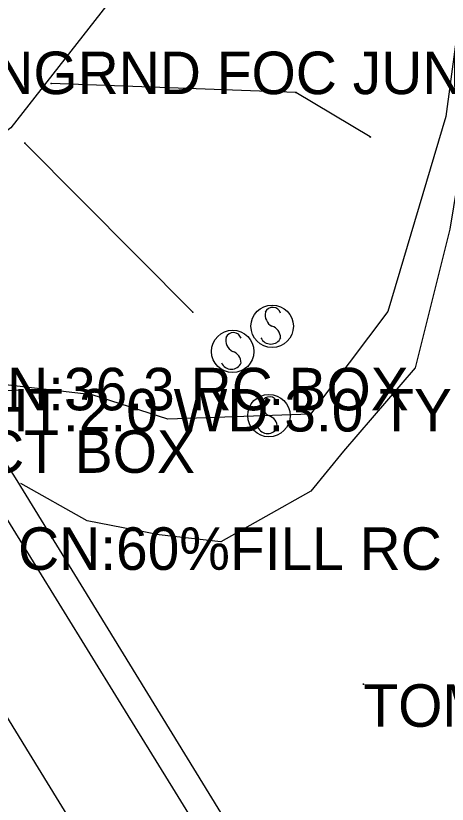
# Model space of a CAD drawing. Extents: x 954793 to 988390, y 1867850 to 1924428.
# Drawn here: x 956519.6 to 956570.3, y 1921899.6 to 1921992.4 of the extents above; entities that cross this region are included whole.
import ezdxf

# ---------------------------------------------------------------- set-up
doc = ezdxf.new("R2010")
doc.units = 0
for name, color, linetype in [('S_CROSS_DRAIN_ANNOT', 7, 'Continuous'), ('S_DITCHLINE', 7, 'Continuous'), ('S_DRIVEWAY', 7, 'Continuous'), ('S_EDGE_PAVEMENT', 7, 'Continuous'), ('S_FIBER_OPTIC_CABLE', 7, 'Continuous'), ('S_MISC_STRUCTURES_ANNOT', 7, 'Continuous'), ('S_MSC_PT_SYM', 7, 'Continuous'), ('S_PAVEMENT_CROWN', 7, 'Continuous'), ('S_SHOULDER', 7, 'Continuous'), ('S_SIGN', 7, 'Continuous'), ('S_SURVEY_TEXT_ANNOT', 7, 'Continuous'), ('S_UTL_PT_SYM', 7, 'Continuous'), ('S_WALL', 7, 'Continuous'), ('S_WATER_UTILITIES', 7, 'Continuous')]:
    doc.layers.add(name, color=color, linetype=linetype)

msp = doc.modelspace()

# ---------------------------------------------------------------- linework, layer by layer
at = {"layer": 'S_DITCHLINE'}
msp.add_lwpolyline([(956585.048, 1922084.223), (956583.005, 1922070.864), (956580.963, 1922057.506), (956578.92, 1922044.148), (956576.878, 1922030.79), (956575.193, 1922018.221), (956573.508, 1922005.653), (956571.823, 1921993.084), (956570.137, 1921980.516), (956563.325, 1921957.592), (956554.24, 1921945.5), (956537.485, 1921944.91), (956528.611, 1921947.77), (956517.051, 1921949.113)], dxfattribs=at)
at = {"layer": 'S_DRIVEWAY'}
msp.add_lwpolyline([(956593.308, 1922114.193), (956590.355, 1922095.915), (956587.403, 1922077.638), (956584.724, 1922059.247), (956582.045, 1922040.856), (956579.268, 1922021.943), (956576.491, 1922003.029), (956573.547, 1921985.155), (956570.602, 1921967.28), (956566.56, 1921950.962), (956558.125, 1921941.175), (956554.283, 1921936.435), (956543.714, 1921930.498), (956536.477, 1921931.318), (956528.021, 1921932.962), (956520.194, 1921937.337)], dxfattribs=at)
at = {"layer": 'S_EDGE_PAVEMENT'}
msp.add_lwpolyline([(956577.123, 1921837.158), (956566.448, 1921854.674), (956555.741, 1921872.464), (956545.035, 1921890.253), (956538.369, 1921901.076), (956531.704, 1921911.9), (956525.039, 1921922.723), (956518.374, 1921933.546), (956507.49, 1921951.253), (956496.605, 1921968.96), (956485.268, 1921987.47), (956473.931, 1922005.98), (956465.481, 1922019.75), (956457.032, 1922033.52), (956447.294, 1922049.573), (956437.556, 1922065.627), (956426.149, 1922084.191), (956414.743, 1922102.755), (956404.238, 1922120.062), (956393.734, 1922137.369), (956382.929, 1922154.966), (956372.123, 1922172.563), (956361.42, 1922190.11)], dxfattribs=at)
at = {"layer": 'S_FIBER_OPTIC_CABLE'}
for p, q in [((956552.539, 1921983.348), (956523.77, 1921984.398)), ((956561.273, 1921978.102), (956552.539, 1921983.348)), ((956520.674, 1921977.391), (956540.412, 1921957.501))]:
    msp.add_line(p, q, dxfattribs=at)
for points in [[(956561.273, 1921978.102), (956552.539, 1921983.348), (956523.77, 1921984.398)], [(956561.273, 1921978.102), (956552.539, 1921983.348), (956523.77, 1921984.398)], [(956520.674, 1921977.391), (956540.412, 1921957.501)], [(956520.674, 1921977.391), (956540.412, 1921957.501)]]:
    msp.add_lwpolyline(points, dxfattribs=at)
at = {"layer": 'S_MSC_PT_SYM'}
msp.add_lwpolyline([(956560.461, 1921913.746), (956560.461, 1921913.796), (956560.461, 1921913.746), (956560.411, 1921913.746), (956560.461, 1921913.746), (956560.461, 1921913.696), (956560.461, 1921913.746), (956560.511, 1921913.746)], close=True, dxfattribs=at)
msp.add_lwpolyline([(956560.461, 1921913.746), (956560.461, 1921913.796), (956560.461, 1921913.746), (956560.411, 1921913.746), (956560.461, 1921913.746), (956560.461, 1921913.696), (956560.461, 1921913.746), (956560.511, 1921913.746)], close=True, dxfattribs=at)
msp.add_lwpolyline([(956560.461, 1921913.746), (956560.461, 1921913.796), (956560.461, 1921913.746), (956560.411, 1921913.746), (956560.461, 1921913.746), (956560.461, 1921913.696), (956560.461, 1921913.746), (956560.511, 1921913.746)], dxfattribs=at)
at = {"layer": 'S_PAVEMENT_CROWN'}
msp.add_lwpolyline([(956577.812, 1921813.597), (956567.046, 1921831.084), (956556.279, 1921848.571), (956545.196, 1921866.592), (956534.113, 1921884.613), (956521.218, 1921905.617), (956508.324, 1921926.62), (956497.209, 1921944.791), (956486.094, 1921962.961), (956474.877, 1921981.682), (956463.659, 1922000.402), (956455.12, 1922014.017), (956446.58, 1922027.632), (956437.008, 1922043.709), (956427.437, 1922059.785), (956416.249, 1922077.968), (956405.062, 1922096.151), (956394.328, 1922113.637), (956383.593, 1922131.123), (956372.874, 1922148.988), (956362.155, 1922166.853), (956351.453, 1922184.171), (956340.751, 1922201.489)], dxfattribs=at)
at = {"layer": 'S_SHOULDER'}
msp.add_line((956580.86, 1921838.057), (956519.76, 1921937.725), dxfattribs=at)
msp.add_lwpolyline([(956519.76, 1921937.725), (956509.413, 1921954.079), (956499.066, 1921970.433), (956488.054, 1921989.16), (956477.042, 1922007.887), (956468.53, 1922021.704), (956460.017, 1922035.522), (956450.539, 1922051.686), (956441.062, 1922067.85), (956429.41, 1922086.586), (956417.759, 1922105.321), (956407.357, 1922122.523), (956396.955, 1922139.726), (956386.289, 1922157.12), (956375.623, 1922174.513), (956373.042, 1922178.633)], dxfattribs=at)
at = {"layer": 'S_SIGN'}
for centre in [(956549.738, 1921955.843), (956545.103, 1921952.886), (956549.361, 1921945.332)]:
    msp.add_circle(centre, 2.494, dxfattribs=at)
for centre, radius, start, end in [((956550.423, 1921957.17), 1.503, 167.11961, 241.98129), ((956549.812, 1921957.111), 0.95, 16.52582, 156.89569), ((956549.325, 1921954.501), 1.398, 358.65289, 73.70634), ((956545.176, 1921954.154), 0.95, 16.52582, 156.89569), ((956545.788, 1921954.213), 1.503, 167.11961, 241.98129), ((956549.584, 1921955.021), 1.275, 204.64102, 335.35898), ((956544.69, 1921951.544), 1.398, 358.65289, 73.70634), ((956544.949, 1921952.064), 1.275, 204.64102, 335.35898), ((956549.435, 1921946.601), 0.95, 16.52582, 156.89569), ((956550.046, 1921946.659), 1.503, 167.11961, 241.98129), ((956548.948, 1921943.991), 1.398, 358.65289, 73.70634), ((956549.207, 1921944.51), 1.275, 204.64102, 335.35898)]:
    msp.add_arc(centre, radius, start, end, dxfattribs=at)
at = {"layer": 'S_UTL_PT_SYM'}
for points in [[(956523.77, 1921984.398), (956523.768, 1921984.348), (956523.77, 1921984.398), (956523.82, 1921984.396), (956523.77, 1921984.398), (956523.772, 1921984.448), (956523.77, 1921984.398), (956523.72, 1921984.4)], [(956523.77, 1921984.398), (956523.768, 1921984.348), (956523.77, 1921984.398), (956523.82, 1921984.396), (956523.77, 1921984.398), (956523.772, 1921984.448), (956523.77, 1921984.398), (956523.72, 1921984.4)], [(956552.539, 1921983.348), (956552.537, 1921983.298), (956552.539, 1921983.348), (956552.589, 1921983.346), (956552.539, 1921983.348), (956552.541, 1921983.398), (956552.539, 1921983.348), (956552.489, 1921983.35)], [(956552.539, 1921983.348), (956552.537, 1921983.298), (956552.539, 1921983.348), (956552.589, 1921983.346), (956552.539, 1921983.348), (956552.541, 1921983.398), (956552.539, 1921983.348), (956552.489, 1921983.35)], [(956561.273, 1921978.102), (956561.247, 1921978.059), (956561.273, 1921978.102), (956561.316, 1921978.076), (956561.273, 1921978.102), (956561.298, 1921978.144), (956561.273, 1921978.102), (956561.23, 1921978.127)], [(956561.273, 1921978.102), (956561.247, 1921978.059), (956561.273, 1921978.102), (956561.316, 1921978.076), (956561.273, 1921978.102), (956561.298, 1921978.144), (956561.273, 1921978.102), (956561.23, 1921978.127)], [(956520.674, 1921977.391), (956520.709, 1921977.426), (956520.674, 1921977.391), (956520.638, 1921977.426), (956520.674, 1921977.391), (956520.638, 1921977.355), (956520.674, 1921977.391), (956520.709, 1921977.355)], [(956520.674, 1921977.391), (956520.709, 1921977.426), (956520.674, 1921977.391), (956520.638, 1921977.426), (956520.674, 1921977.391), (956520.638, 1921977.355), (956520.674, 1921977.391), (956520.709, 1921977.355)], [(956540.412, 1921957.501), (956540.448, 1921957.536), (956540.412, 1921957.501), (956540.377, 1921957.536), (956540.412, 1921957.501), (956540.377, 1921957.466), (956540.412, 1921957.501), (956540.447, 1921957.466)], [(956540.412, 1921957.501), (956540.448, 1921957.536), (956540.412, 1921957.501), (956540.377, 1921957.536), (956540.412, 1921957.501), (956540.377, 1921957.466), (956540.412, 1921957.501), (956540.447, 1921957.466)]]:
    msp.add_lwpolyline(points, close=True, dxfattribs=at)
for points in [[(956523.77, 1921984.398), (956523.77, 1921984.448), (956523.77, 1921984.398), (956523.72, 1921984.398), (956523.77, 1921984.398), (956523.77, 1921984.348), (956523.77, 1921984.398), (956523.82, 1921984.398)], [(956552.539, 1921983.348), (956552.539, 1921983.398), (956552.539, 1921983.348), (956552.489, 1921983.348), (956552.539, 1921983.348), (956552.539, 1921983.298), (956552.539, 1921983.348), (956552.589, 1921983.348)], [(956561.273, 1921978.102), (956561.273, 1921978.152), (956561.273, 1921978.102), (956561.223, 1921978.102), (956561.273, 1921978.102), (956561.273, 1921978.052), (956561.273, 1921978.102), (956561.323, 1921978.102)], [(956520.674, 1921977.391), (956520.674, 1921977.441), (956520.674, 1921977.391), (956520.624, 1921977.391), (956520.674, 1921977.391), (956520.674, 1921977.341), (956520.674, 1921977.391), (956520.724, 1921977.391)], [(956540.412, 1921957.501), (956540.412, 1921957.551), (956540.412, 1921957.501), (956540.362, 1921957.501), (956540.412, 1921957.501), (956540.412, 1921957.451), (956540.412, 1921957.501), (956540.462, 1921957.501)]]:
    msp.add_lwpolyline(points, dxfattribs=at)
at = {"layer": 'S_WALL'}
msp.add_lwpolyline([(956520.045, 1921948.311), (956516.545, 1921948.187)], dxfattribs=at)
at = {"layer": 'S_WATER_UTILITIES'}
msp.add_line((956531.737, 1921995.443), (956519.037, 1921979.191), dxfattribs=at)
msp.add_lwpolyline([(956555.058, 1922036.706), (956531.737, 1921995.443), (956519.037, 1921979.191), (956504.801, 1921968.325), (956453.813, 1921933.501)], dxfattribs=at)
msp.add_lwpolyline([(956555.058, 1922036.706), (956531.737, 1921995.443), (956519.037, 1921979.191), (956504.801, 1921968.325), (956453.813, 1921933.501)], dxfattribs=at)

# ---------------------------------------------------------------- texts
at = {"layer": 'S_CROSS_DRAIN_ANNOT'}
for s, p in [('LN:36.3 RC BOX', (956514.874, 1921945.958)), ('HT:2.0 WD:3.0 TY:RC BOX CN:60%F', (956516.246, 1921943.469)), ('TY:RCBOX CN:60%FILL RC BOX', (956483.847, 1921927.196))]:
    msp.add_text(s, height=5, dxfattribs=at).set_placement(p)
at = {"layer": 'S_MISC_STRUCTURES_ANNOT'}
for p in [(956515.001, 1921983.138), (956458.574, 1921938.606)]:
    msp.add_text('INGRND FOC JUNCT BOX', height=5, dxfattribs=at).set_placement(p)
at = {"layer": 'S_SURVEY_TEXT_ANNOT'}
msp.add_text('TOMOHAWK LN', height=5, dxfattribs=at).set_placement((956560.461, 1921908.746))

doc.saveas('drawing.dxf')
